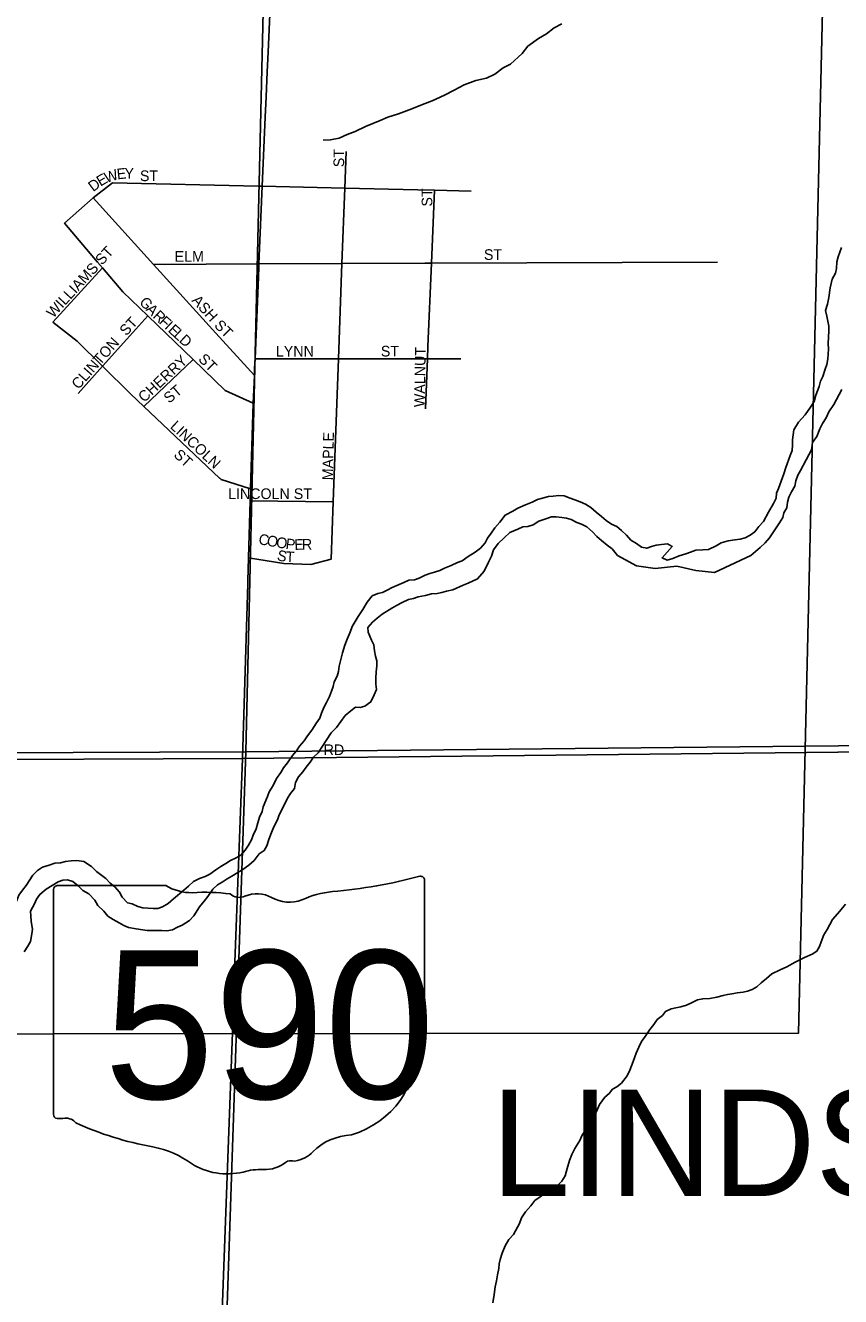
# Model space of a CAD drawing. Extents: x 1588073 to 2013523, y 1090242 to 1357120.
# Drawn here: x 1769532 to 1773359, y 1241944 to 1247908 of the extents above; entities that cross this region are included whole.
import ezdxf

# ---------------------------------------------------------------- set-up
doc = ezdxf.new("R2010")
doc.units = 0
for name, color, linetype in [('GM_X_City_Street', 7, 'Continuous'), ('GM_X_City_Street_Text', 7, 'Continuous'), ('GM_X_Corporation', 7, 'Continuous'), ('GM_X_Corporation_Text', 7, 'Continuous'), ('GM_X_County_Road', 7, 'Continuous'), ('GM_X_Major_River', 7, 'Continuous'), ('GM_X_Minor_River', 7, 'Continuous'), ('GM_X_Section', 7, 'Continuous'), ('GM_X_State_Location', 7, 'Continuous'), ('GM_X_State_Route', 7, 'Continuous'), ('GM_X_State_Shield', 7, 'Continuous')]:
    doc.layers.add(name, color=color, linetype=linetype)

msp = doc.modelspace()

# ---------------------------------------------------------------- linework, layer by layer
at = {"layer": 'GM_X_City_Street'}
for points in [[(1770967.2, 1245403.8), (1770977.2, 1245672.9), (1771002, 1246343.8), (1771018.5, 1246790.4), (1771031.6, 1247144.4), (1771038, 1247316.2)], [(1769850.5, 1247098.7), (1769941.9, 1247169.7), (1770625.7, 1247153.8)], [(1770625.7, 1247153.8), (1770626.2, 1247153.8), (1770643.6, 1247153.4), (1771031.6, 1247144.4), (1771375.2, 1247136.4)], [(1769871.4, 1246797.7), (1769716.1, 1246980.1), (1769850.5, 1247098.7)], [(1770427, 1246464.1), (1770133.9, 1246786.7), (1769850.5, 1247098.7)], [(1771375.2, 1247136.4), (1771375.3, 1247136.4), (1771452.6, 1247134.6), (1771625, 1247130.6)], [(1771422.1, 1246401.9), (1771438.4, 1246792.2), (1771452.6, 1247134.6)], [(1770601.8, 1246136.3), (1770470.1, 1246195.1), (1770319.5, 1246340.4), (1770106.9, 1246545.5), (1769989.9, 1246658.4), (1769894, 1246771.2), (1769871.6, 1246797.4), (1769871.4, 1246797.7)], [(1770133.9, 1246786.7), (1770628.6, 1246788.8), (1771018.5, 1246790.4), (1771406.8, 1246792.1)], [(1771406.8, 1246792.1), (1771406.9, 1246792.1), (1771438.4, 1246792.2), (1772781.6, 1246797.9)], [(1769660.5, 1246516.6), (1769894, 1246771.2)], [(1770008.7, 1246436.2), (1770106.9, 1246545.5)], [(1770445.2, 1245783.2), (1770444.1, 1245784.3), (1770088.4, 1246120.9), (1770026.4, 1246179.5), (1769894.6, 1246309.2), (1769775.5, 1246426.4), (1769660.5, 1246516.6)], [(1769779.6, 1246181.2), (1769894.6, 1246309.2), (1770008.7, 1246436.2), (1770008.7, 1246436.2)], [(1770607.1, 1246265.8), (1770427, 1246464.1), (1770427, 1246464.1)], [(1771410, 1246108.8), (1771419.7, 1246343.6), (1771422.1, 1246401.9), (1771422.1, 1246401.9)], [(1770088.4, 1246120.9), (1770319.5, 1246340.4)], [(1770610.3, 1246344), (1771002, 1246343.8), (1771361.6, 1246343.6), (1771361.6, 1246343.6)], [(1771361.6, 1246343.6), (1771419.7, 1246343.6), (1771576.3, 1246343.5)], [(1770589.5, 1245733.2), (1770451.4, 1245777.3), (1770445.2, 1245783.2)], [(1770977.2, 1245672.9), (1770587.8, 1245676.9)], [(1770579.6, 1245409.7), (1770746.2, 1245383), (1770872.5, 1245379.1), (1770967.2, 1245403.8)], [(1767941.4, 1244458.2), (1770550.9, 1244468.9)], [(1770550.9, 1244468.9), (1773346.4, 1244497.8), (1773346.4, 1244497.8)]]:
    msp.add_lwpolyline(points, dxfattribs=at)
at = {"layer": 'GM_X_Corporation'}
msp.add_lwpolyline([(1767998.9, 1245902.1), (1766913.1, 1245858.9), (1766913.4, 1246359.8), (1768015.7, 1246399.5), (1768182.7, 1251343.5), (1770699.9, 1251341.8), (1773353.1, 1251311.8), (1773160.9, 1243180), (1767915.8, 1243174.7), (1767950.6, 1244469.3)], close=True, dxfattribs=at)
at = {"layer": 'GM_X_County_Road'}
msp.add_lwpolyline([(1773346.4, 1244497.8), (1775825.4, 1244523.5), (1777610.5, 1244596.7), (1780396.8, 1244658.8), (1780972.6, 1244678.2), (1781100, 1244734.5)], dxfattribs=at)
at = {"layer": 'GM_X_Major_River'}
for points in [[(1773363.5, 1246865.8), (1773347.6, 1246821.6), (1773341.7, 1246799.5), (1773339.8, 1246767.4), (1773335.8, 1246745.3), (1773319.9, 1246717.2), (1773310, 1246677.1), (1773304.1, 1246630.9), (1773298.2, 1246600.8), (1773288.2, 1246570.7), (1773294.3, 1246544.6), (1773304.4, 1246496.5), (1773304.5, 1246474.4), (1773302.6, 1246446.4), (1773300.7, 1246414.3), (1773302.7, 1246390.2), (1773300.8, 1246366.1), (1773298.8, 1246344.1), (1773294.9, 1246318), (1773287, 1246295.9), (1773275.1, 1246261.7), (1773265.1, 1246239.6), (1773259.2, 1246213.5), (1773243.3, 1246173.4), (1773235.3, 1246143.3), (1773217.4, 1246117.1), (1773193.5, 1246080.9), (1773161.6, 1246046.7), (1773139.6, 1246010.6), (1773135.7, 1245986.5), (1773133.8, 1245964.4), (1773133.8, 1245940.3), (1773131.9, 1245914.3), (1773122, 1245890.2), (1773102.1, 1245833.9), (1773092.2, 1245803.8), (1773068.3, 1245735.5), (1773058.4, 1245713.4), (1773056.5, 1245689.4), (1773044.5, 1245665.3), (1773020.6, 1245625.1), (1772996.7, 1245580.9), (1772974.8, 1245556.7), (1772956.8, 1245532.6), (1772934.8, 1245516.5), (1772910.9, 1245504.4), (1772886.9, 1245498.3), (1772862.9, 1245494.2), (1772830.9, 1245490.1), (1772798.9, 1245479.9), (1772774.9, 1245465.8), (1772738.9, 1245449.7), (1772712.9, 1245447.6), (1772678.9, 1245445.5), (1772654.9, 1245437.4), (1772632.9, 1245429.3), (1772600.9, 1245419.1), (1772571, 1245407), (1772545, 1245398.9), (1772520.9, 1245410.9), (1772568.8, 1245463.2), (1772546.8, 1245475.1), (1772518.8, 1245473.1), (1772492.8, 1245469), (1772470.7, 1245462.9), (1772448.8, 1245454.8), (1772424.7, 1245460.7), (1772400.7, 1245476.7), (1772374.6, 1245492.7), (1772354.6, 1245516.7), (1772330.5, 1245538.7), (1772308.4, 1245556.6), (1772284.4, 1245568.6), (1772258.3, 1245584.6), (1772236.3, 1245604.6), (1772212.2, 1245624.5), (1772186.1, 1245646.5), (1772162.1, 1245662.5), (1772136, 1245672.4), (1772112, 1245682.4), (1772090, 1245690.3), (1772061.9, 1245700.3), (1772035.9, 1245702.2), (1772009.9, 1245700.1), (1771987.9, 1245698.1), (1771959.9, 1245689.9), (1771935.9, 1245683.8), (1771911.9, 1245671.7), (1771879.9, 1245659.6), (1771844, 1245643.4), (1771820, 1245629.3)], [(1772959.1, 1245440.3), (1772981, 1245458.5), (1773005, 1245480.6), (1773024.9, 1245504.7), (1773050.8, 1245540.9), (1773072.8, 1245575.1), (1773088.7, 1245599.2), (1773092.6, 1245621.3), (1773106.6, 1245645.4), (1773110.5, 1245671.5), (1773116.5, 1245695.6), (1773128.4, 1245719.7), (1773144.4, 1245745.8), (1773148.3, 1245771.9), (1773158.2, 1245798), (1773170.2, 1245820.1), (1773198, 1245870.3), (1773221.9, 1245916.6), (1773227.8, 1245950.7), (1773247.8, 1245978.8), (1773261.7, 1246015), (1773273.6, 1246041.1), (1773291.6, 1246067.2), (1773303.5, 1246095.3), (1773327.4, 1246129.5), (1773339.4, 1246153.6), (1773365.3, 1246199.8)], [(1771820, 1245629.3), (1771784, 1245611.1), (1771760.1, 1245577), (1771736.2, 1245550.8), (1771718.2, 1245526.7), (1771702.3, 1245502.6), (1771690.3, 1245480.5), (1771668.4, 1245456.3), (1771644.4, 1245436.2), (1771610.4, 1245416), (1771582.5, 1245395.9), (1771560.5, 1245387.8), (1771530.5, 1245373.7), (1771500.5, 1245361.5), (1771478.6, 1245351.4), (1771452.6, 1245343.3), (1771430.6, 1245337.2), (1771408.6, 1245329.1), (1771380.6, 1245315), (1771358.6, 1245306.9), (1771332.6, 1245304.8), (1771308.6, 1245294.7), (1771276.6, 1245280.6), (1771254.7, 1245270.5), (1771230.7, 1245258.4), (1771208.7, 1245248.3), (1771186.7, 1245242.2), (1771160.7, 1245232.1), (1771136.8, 1245201.9), (1771116.9, 1245167.8), (1771094.9, 1245135.6), (1771081, 1245111.5), (1771067, 1245087.4), (1771057.1, 1245061.3), (1771043.2, 1245029.1), (1771031.2, 1245001), (1771021.3, 1244964.9), (1771013.4, 1244932.8), (1771005.5, 1244902.6), (1771001.6, 1244876.6), (1770995.6, 1244854.5), (1770981.7, 1244828.3), (1770977.7, 1244806.3), (1770969.8, 1244784.2), (1770959.9, 1244760.1), (1770945.9, 1244731.9), (1770934, 1244707.8), (1770922, 1244681.7), (1770914.1, 1244657.6), (1770898.2, 1244635.5), (1770876.2, 1244601.3), (1770856.3, 1244575.2), (1770840.3, 1244551.1), (1770818.4, 1244526.9), (1770804.4, 1244504.8), (1770786.5, 1244482.7), (1770762.6, 1244448.6), (1770744.6, 1244424.4), (1770730.7, 1244402.3), (1770710.7, 1244374.2), (1770694.8, 1244342), (1770676.9, 1244311.9), (1770668.9, 1244289.8), (1770649.1, 1244241.6), (1770643.1, 1244219.5), (1770631.2, 1244193.4), (1770623.3, 1244167.3), (1770615.3, 1244139.2), (1770601.4, 1244109.1), (1770593.4, 1244087), (1770579.5, 1244062.8), (1770563.6, 1244038.7), (1770543.6, 1244014.6), (1770521.6, 1244002.5), (1770495.7, 1243990.4), (1770473.7, 1243976.3), (1770449.7, 1243962.1), (1770425.7, 1243946), (1770397.8, 1243925.9), (1770375.8, 1243915.8), (1770349.8, 1243905.7), (1770321.8, 1243891.5), (1770297.9, 1243869.4), (1770275.9, 1243851.3), (1770228, 1243811), (1770202, 1243788.9), (1770176.1, 1243772.7), (1770154.1, 1243764.6), (1770132.1, 1243764.6), (1770108.1, 1243766.5), (1770084, 1243768.4), (1770060, 1243774.4), (1770034, 1243786.3), (1770011.9, 1243792.3), (1769985.9, 1243818.3), (1769973.8, 1243842.3), (1769951.7, 1243866.3), (1769929.7, 1243884.3), (1769909.6, 1243906.3), (1769865.5, 1243938.2), (1769843.4, 1243962.2)], [(1770777, 1244304.2), (1770794.9, 1244328.3), (1770800.8, 1244356.4), (1770814.8, 1244382.5), (1770834.7, 1244406.6), (1770850.7, 1244428.8), (1770868.6, 1244450.9), (1770884.6, 1244475), (1770906.5, 1244495.1), (1770924.5, 1244521.3), (1770944.4, 1244553.4), (1770968.3, 1244589.6), (1770992.3, 1244613.8), (1771034.1, 1244670), (1771060.1, 1244692.2), (1771082, 1244710.3), (1771104.1, 1244708.4), (1771126.1, 1244714.5), (1771154, 1244734.6), (1771169.9, 1244766.8), (1771179.9, 1244792.9), (1771177.8, 1244816.9), (1771177.7, 1244845), (1771179.7, 1244875.1), (1771181.6, 1244903.2), (1771181.5, 1244927.3), (1771175.5, 1244949.3), (1771171.4, 1244973.4), (1771167.3, 1245001.4), (1771157.3, 1245023.5), (1771141.1, 1245061.5), (1771139.1, 1245083.6), (1771161, 1245107.7), (1771183, 1245127.8), (1771207, 1245146), (1771252.9, 1245174.2), (1771274.9, 1245186.3), (1771300.9, 1245200.4), (1771330.8, 1245214.6), (1771354.8, 1245218.7), (1771376.8, 1245226.8), (1771410.8, 1245232.9), (1771438.8, 1245241), (1771464.8, 1245243.1), (1771486.8, 1245247.1), (1771508.8, 1245253.2), (1771538.8, 1245259.3), (1771586.8, 1245281.6), (1771610.8, 1245291.7), (1771654.7, 1245311.9), (1771686.7, 1245348.1), (1771706.6, 1245390.3), (1771720.5, 1245418.4), (1771730.4, 1245448.5), (1771752.4, 1245476.7), (1771780.3, 1245504.8), (1771806.2, 1245529), (1771844.2, 1245545.1), (1771868.2, 1245555.2), (1771890.2, 1245557.3), (1771916.2, 1245565.4), (1771942.2, 1245581.6), (1771970.2, 1245591.7), (1772002.2, 1245601.8), (1772024.2, 1245601.9), (1772050.2, 1245599.9), (1772072.2, 1245596), (1772094.2, 1245590.1), (1772120.3, 1245576.1), (1772142.3, 1245568.1), (1772168.4, 1245556.2), (1772194.4, 1245532.2), (1772214.5, 1245510.2), (1772236.6, 1245492.2), (1772262.6, 1245470.2), (1772286.7, 1245452.3), (1772311.2, 1245421.6)], [(1772311.2, 1245421.6), (1772401, 1245372.4), (1772489, 1245360.6), (1772591.1, 1245371), (1772679.2, 1245351.2), (1772767.2, 1245341.4), (1772937.6, 1245421.6)], [(1772937.6, 1245421.6), (1772959.1, 1245440.3)], [(1769526.3, 1243562.1), (1769544.2, 1243588.2), (1769556.2, 1243610.3), (1769562.1, 1243646.4), (1769566, 1243668.5), (1769559.9, 1243704.6), (1769557.9, 1243730.7), (1769555.8, 1243752.7), (1769575.7, 1243786.9), (1769583.7, 1243809), (1769599.6, 1243831.1), (1769629.6, 1243855.2), (1769657.5, 1243873.4), (1769685.5, 1243889.5), (1769707.5, 1243897.6), (1769729.5, 1243899.7), (1769755.6, 1243891.8), (1769779.6, 1243871.8), (1769801.7, 1243849.8), (1769829.7, 1243833.8), (1769857.8, 1243803.8), (1769871.9, 1243779.8), (1769900, 1243751.8), (1769920.1, 1243729.8), (1769944.1, 1243713.8), (1769972.2, 1243697.9), (1769994.2, 1243685.9), (1770016.2, 1243675.9), (1770052.3, 1243670), (1770104.3, 1243662.2), (1770150.3, 1243662.3), (1770172.4, 1243662.4), (1770196.4, 1243660.5), (1770222.4, 1243664.6), (1770246.4, 1243676.7), (1770268.3, 1243686.8), (1770302.3, 1243708.9), (1770322.3, 1243731.1), (1770350.2, 1243773.3), (1770372.1, 1243799.4), (1770388, 1243821.5), (1770412, 1243855.7), (1770433.9, 1243875.8), (1770455.9, 1243887.9), (1770479.9, 1243904.1), (1770501.9, 1243916.2), (1770529.8, 1243934.3), (1770553.8, 1243948.4), (1770581.8, 1243968.6), (1770605.7, 1243990.7), (1770629.6, 1244020.9), (1770653.6, 1244037), (1770665.6, 1244059.1), (1770675.5, 1244089.2), (1770687.4, 1244121.3), (1770699.3, 1244147.5), (1770715.3, 1244181.6), (1770723.2, 1244203.7), (1770739.1, 1244233.8), (1770763, 1244282.1), (1770777, 1244304.2)], [(1769843.4, 1243962.2), (1769807.3, 1243986.2), (1769773.3, 1243990.1), (1769747.3, 1243988), (1769721.3, 1243985.9), (1769697.3, 1243979.8), (1769671.3, 1243977.8), (1769643.3, 1243967.6), (1769613.3, 1243959.5), (1769589.3, 1243943.4), (1769567.4, 1243921.3), (1769535.5, 1243873), (1769519.5, 1243850.9), (1769501.6, 1243826.8), (1769491.7, 1243802.7), (1769479.7, 1243778.6), (1769473.8, 1243754.5), (1769469.8, 1243730.4), (1769459.9, 1243704.3), (1769438.6, 1243686.7)]]:
    msp.add_lwpolyline(points, dxfattribs=at)
at = {"layer": 'GM_X_Minor_River'}
for points in [[(1772051.3, 1247915.8), (1772015.1, 1247896), (1771978.9, 1247868.1), (1771940.7, 1247846.3), (1771890.4, 1247810.5), (1771864.1, 1247776.5), (1771809.7, 1247726.7), (1771775.6, 1247708.9), (1771735.3, 1247679.1), (1771697.2, 1247661.2), (1771647, 1247649.5), (1771592.8, 1247629.8), (1771544.6, 1247604), (1771500.4, 1247580.2), (1771442.2, 1247554.5), (1771396, 1247536.8), (1771345.8, 1247517), (1771283.6, 1247493.3), (1771233.4, 1247477.6), (1771197.3, 1247461.8), (1771129, 1247434.1), (1771080.8, 1247410.3), (1771042.6, 1247396.5), (1771004.5, 1247378.7), (1770964.4, 1247370.9), (1770930.3, 1247369.2)], [(1773381.4, 1243784.8), (1773355.2, 1243752.8), (1773320.9, 1243712.9), (1773296.6, 1243666.9), (1773280.4, 1243641), (1773268.1, 1243608.9), (1773260, 1243586.9), (1773247.8, 1243564.9), (1773225.7, 1243551), (1773189.5, 1243535.2), (1773145.3, 1243513.4), (1773107.2, 1243491.6), (1773075, 1243477.8), (1773036.9, 1243457.9), (1773010.7, 1243436), (1772986.5, 1243416.1), (1772966.4, 1243398.2), (1772944.3, 1243384.3), (1772922.2, 1243376.4), (1772902.1, 1243372.5), (1772874.1, 1243368.7), (1772850, 1243364.8), (1772828, 1243360.9), (1772807.9, 1243357.1), (1772777.8, 1243349.2), (1772745.8, 1243343.4), (1772711.7, 1243341.6), (1772687.6, 1243335.8), (1772659.5, 1243321.9), (1772635.4, 1243312), (1772609.3, 1243304.1), (1772585.3, 1243298.3), (1772563.2, 1243294.4), (1772537.1, 1243282.5), (1772523, 1243262.6), (1772498.8, 1243244.7), (1772482.6, 1243220.7), (1772464.4, 1243196.7), (1772442.2, 1243164.8), (1772424, 1243140.8), (1772411.8, 1243114.8), (1772399.6, 1243086.8), (1772385.4, 1243046.8), (1772369.1, 1243006.8), (1772356.9, 1242980.7), (1772330.6, 1242944.8), (1772308.5, 1242928.9), (1772288.4, 1242917), (1772272.2, 1242897), (1772252.1, 1242879.1), (1772227.8, 1242845.1), (1772213.6, 1242813.1), (1772203.5, 1242793.1), (1772193.3, 1242769.1), (1772181.1, 1242747.1), (1772156.9, 1242719.2), (1772144.8, 1242699.2), (1772134.6, 1242677.2), (1772112.3, 1242639.2), (1772098.1, 1242611.2), (1772085.9, 1242583.2), (1772075.7, 1242545.2), (1772065.4, 1242511.1)], [(1772065.4, 1242511.1), (1772051.2, 1242485.1), (1772029.1, 1242463.2), (1772008.9, 1242447.3), (1771978.8, 1242435.4), (1771948.6, 1242411.6), (1771924.5, 1242395.7), (1771904.3, 1242369.7), (1771880.1, 1242341.8), (1771861.9, 1242313.8), (1771851.7, 1242287.8), (1771823.3, 1242235.8), (1771801.1, 1242211.9), (1771784.9, 1242181.9), (1771770.7, 1242147.9), (1771760.5, 1242117.8), (1771756.3, 1242097.8), (1771754.2, 1242075.8), (1771748, 1242045.7), (1771743.8, 1242017.6), (1771737.6, 1241989.6), (1771733.3, 1241953.5), (1771727.1, 1241915.4)]]:
    msp.add_lwpolyline(points, dxfattribs=at)
at = {"layer": 'GM_X_Section'}
for points in [[(1776000.9, 1250072.6), (1775823, 1244552.7), (1770567.6, 1244500.5), (1770697.5, 1250042.7)], [(1770697.5, 1250042.7), (1770567.6, 1244500.5), (1765302.4, 1244480.3), (1765498.5, 1250038)], [(1770567.6, 1244500.5), (1775823, 1244552.7), (1775653, 1239287), (1770389.4, 1239212.8)], [(1765302.4, 1244480.3), (1770567.6, 1244500.5), (1770389.4, 1239212.8), (1765142.6, 1239224.6)]]:
    msp.add_lwpolyline(points, close=True, dxfattribs=at)
at = {"layer": 'GM_X_State_Route'}
for points in [[(1770671.6, 1247782.8), (1770750.9, 1249557.1), (1770763, 1250006.9), (1770759.9, 1250022.7), (1770744.3, 1250101.5), (1770701.6, 1250206.5), (1770699.1, 1250321), (1770699.9, 1251340.9)], [(1770662.3, 1247573), (1770667.5, 1247690.4), (1770671.6, 1247782.8)], [(1770627.9, 1246772), (1770628.6, 1246788.8), (1770643.6, 1247153.4), (1770658, 1247478.3), (1770662.3, 1247573)], [(1770604.4, 1246199.8), (1770607.1, 1246265.8), (1770608.4, 1246297.9), (1770610.3, 1246344), (1770626.2, 1246729), (1770627.9, 1246772)], [(1770576.3, 1245302.6), (1770579.6, 1245409.7), (1770587.8, 1245676.9), (1770589.5, 1245733.2), (1770601.8, 1246136.3), (1770604.4, 1246199.8)], [(1770508.4, 1243307.8), (1770518.9, 1243595.6), (1770550.9, 1244468.9), (1770576, 1245289.7), (1770576.3, 1245302.6)], [(1770291.9, 1236657.5), (1770394.2, 1240189.3), (1770505.4, 1243224.8), (1770508.4, 1243307.8)]]:
    msp.add_lwpolyline(points, dxfattribs=at)
at = {"layer": 'GM_X_State_Shield'}
for p, q in [((1770191.7, 1243872.8), (1769682.1, 1243872.8)), ((1771405.2, 1243346.2), (1771405.2, 1243898.9)), ((1769665, 1243854.6), (1769665, 1242797.9)), ((1771405, 1243346.3), (1771405.2, 1243346.2))]:
    msp.add_line(p, q, dxfattribs=at)
for centre, major_axis, start_param, end_param in [((1770785.3, 1245313.3), (1845.5, 0), 4.814394, 5.042369), ((1771385.9, 1243901.2), (19.4, 0), 6.141152, 7.989035), ((1769684.9, 1243856.8), (20.2, 0), 1.712693, 3.28349), ((1770313.1, 1243995.4), (195.5, 0), 4.042523, 4.731795), ((1770377.9, 1243279.6), (702, 0), 1.404758, 1.657858), ((1770537.3, 1243862.3), (56.4, 0), 3.836095, 5.185415), ((1770620.1, 1243740.2), (117.3, 0), 0.950623, 2.079405), ((1770771.5, 1243907.7), (141.1, 0), 4.081561, 5.145723), ((1771020.7, 1243550), (371.3, 0), 1.699011, 2.107814), ((1771400.7, 1243305.6), (30, 0), 1.883978, 3.671073), ((1771384.5, 1243344.1), (20.7, 0), 5.05454, 6.418171), ((1771209.9, 1243235.8), (180, 0), 5.934695, 6.695948), ((1771474.6, 1243114.9), (130.9, 0), 2.387724, 3.262537), ((1770888.7, 1243044.6), (461.6, 0), 5.101752, 6.440018), ((1769685.1, 1242795.6), (20.3, 0), 3.00124, 4.508301), ((1769688.2, 1242903.7), (155.2, 0), 4.665946, 4.897461), ((1769719.9, 1242737), (56, 0), 0.519207, 1.627899), ((1770426.5, 1243686.3), (1332.7, 0), 4.195997, 4.488961), ((1771083.3, 1242501.3), (252.8, 0), 1.647645, 2.488434), ((1770029.2, 1242323.2), (417, 0), 0.823519, 1.323587), ((1770763, 1242695.5), (149.1, 0), 4.937069, 5.64225), ((1770480.2, 1242731.7), (264.6, 0), 4.026481, 4.996735), ((1770652.4, 1242652.6), (141, 0), 4.691044, 5.507374), ((1770779.9, 1242550.3), (39.7, 0), 1.147584, 2.315152), ((1770633, 1242366.4), (217.4, 0), 1.495662, 1.94098)]:
    msp.add_ellipse(centre, major_axis=major_axis, ratio=0.8, start_param=start_param, end_param=end_param, dxfattribs=at)

# ---------------------------------------------------------------- texts
at = {"layer": 'GM_X_City_Street_Text'}
for s, rotation, p in [('ST', 90, (1771028.7, 1247242.9)), ('E', 30.72345, (1769884.7, 1247151.2)), ('W', 18.43407, (1769912.4, 1247168)), ('E', 6.14469, (1769963.9, 1247185.5)), ('Y', 0.00001, (1769997.5, 1247189.2)), ('ST', 0.00001, (1770070.1, 1247177.6)), ('D', 36.86814, (1769850.6, 1247125.6)), ('ST', 90, (1771442.3, 1247058.1)), ('WILLIAMS ST', 47.28935, (1769662.8, 1246532.1)), ('ELM', 0.00001, (1770232.9, 1246799.1)), ('ST', 0.00001, (1771684.9, 1246808)), ('G', 312.61921, (1770063.8, 1246606.9)), ('ASH', 312.13924, (1770310.3, 1246615.6)), ('ST', 47.4879, (1770005.9, 1246448.5)), ('A', 314.47359, (1770094.9, 1246573.2)), ('R', 317.23832, (1770127.6, 1246540)), ('F', 317.29933, (1770156.7, 1246513.1)), ('I', 317.29861, (1770182.6, 1246489.2)), ('E', 317.29933, (1770198.7, 1246474.3)), ('L', 317.29933, (1770224.6, 1246450.4)), ('ST', 315, (1770415.5, 1246497.2)), ('CLINTON', 48.36465, (1769781.4, 1246197.6)), ('D', 317.29466, (1770250.5, 1246426.5)), ('CHERRY', 42.82364, (1770090.1, 1246136.7)), ('ST', 315.00911, (1770340.7, 1246338.8)), ('LYNN', 0.00001, (1770708.1, 1246354.7)), ('ST', 0.00001, (1771200.9, 1246354.8)), ('WALNUT', 89.04569, (1771407.1, 1246116.7)), ('ST', 39.7984, (1770207.1, 1246132.5)), ('LINCOLN', 316.9739, (1770208.5, 1246022.2)), ('MAPLE', 88.78181, (1770975.9, 1245773.6)), ('ST', 317.48791, (1770225.1, 1245888.5)), ('LINCOLN ST', 0.00001, (1770483.7, 1245686)), ('C', 350.0905, (1770624, 1245474.8)), ('O', 350.07053, (1770663, 1245468)), ('O', 350.09202, (1770706.4, 1245460.4)), ('P', 352.38608, (1770751.9, 1245452.5)), ('E', 1.6009, (1770795.5, 1245447.3)), ('R', 0.87431, (1770830.5, 1245448.3)), ('S', 348.25066, (1770710.8, 1245399.3)), ('T', 356.68355, (1770753.2, 1245391.1)), ('RD', 0.00001, (1770932.5, 1244484.8))]:
    msp.add_text(s, height=50, rotation=rotation, dxfattribs=at).set_placement(p)
at = {"layer": 'GM_X_Corporation_Text'}
msp.add_text('LINDSEY', height=500, rotation=0.00001, dxfattribs=at).set_placement((1771717.8, 1242415.6))
at = {"layer": 'GM_X_State_Location'}
for s in ['s', 'r']:
    msp.add_text(s, height=1, dxfattribs=at).set_placement((1770515.5, 1243256))
msp.add_text('590', height=1, rotation=0.00001, dxfattribs=at).set_placement((1770162.5, 1243183.3))
at = {"layer": 'GM_X_State_Shield'}
msp.add_text('590', height=696.1, dxfattribs=at).set_placement((1769901.2, 1242872.5))

doc.saveas('drawing.dxf')
